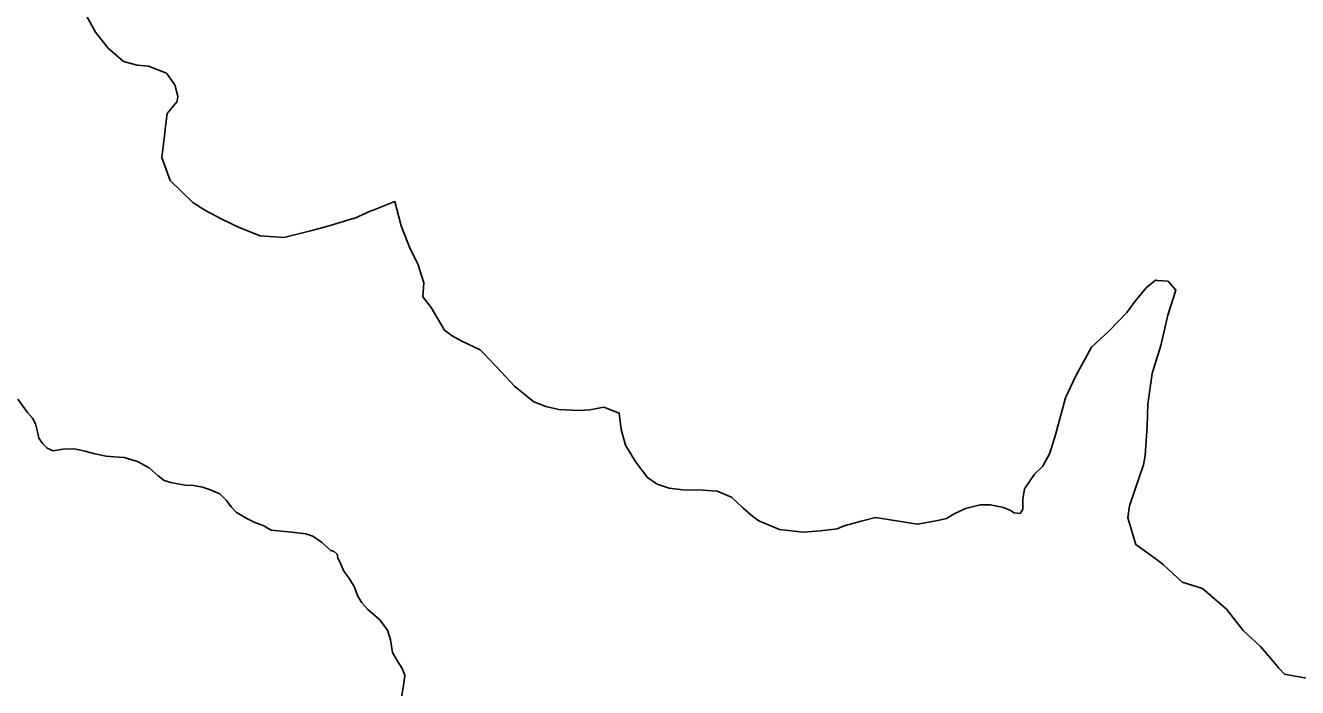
# Model space of a CAD drawing. Extents: x -939622 to -934245, y 1383184 to 1385301.
# Drawn here: x -935512.15 to -935505.71, y 1384272.96 to 1384276.31 of the extents above; entities that cross this region are included whole.
import ezdxf

# ---------------------------------------------------------------- set-up
doc = ezdxf.new("R2010")
doc.units = 0
doc.layers.add('2', color=7, linetype='Continuous')
doc.layers.add('9', color=7, linetype='Continuous')

msp = doc.modelspace()

# ---------------------------------------------------------------- linework, layer by layer
at = {"layer": '2'}
for points in [[(-935512.1932, 1384274.4166), (-935512.143, 1384274.349), (-935512.119, 1384274.3206), (-935512.1037, 1384274.2923), (-935512.0928, 1384274.2508), (-935512.0863, 1384274.2181), (-935512.0667, 1384274.1897), (-935512.0449, 1384274.1679), (-935512.0143, 1384274.1548), (-935511.9642, 1384274.1636), (-935511.9066, 1384274.1641), (-935511.8521, 1384274.1532), (-935511.802, 1384274.1401), (-935511.7453, 1384274.127), (-935511.7038, 1384274.1249), (-935511.6537, 1384274.1205), (-935511.5861, 1384274.1009), (-935511.5272, 1384274.0681), (-935511.4814, 1384274.0289), (-935511.4509, 1384274.0049), (-935511.4182, 1384273.994), (-935511.3811, 1384273.9874), (-935511.344, 1384273.9809), (-935511.3004, 1384273.9787), (-935511.2568, 1384273.97), (-935511.2219, 1384273.9591), (-935511.1696, 1384273.9373), (-935511.1369, 1384273.9045), (-935511.1107, 1384273.8696)], [(-935512.1932, 1384274.4166), (-935512.143, 1384274.349), (-935512.119, 1384274.3206), (-935512.1037, 1384274.2923), (-935512.0928, 1384274.2508), (-935512.0863, 1384274.2181), (-935512.0667, 1384274.1897), (-935512.0449, 1384274.1679), (-935512.0143, 1384274.1548), (-935511.9642, 1384274.1636), (-935511.9066, 1384274.1641), (-935511.8521, 1384274.1532), (-935511.802, 1384274.1401), (-935511.7453, 1384274.127), (-935511.7038, 1384274.1249), (-935511.6537, 1384274.1205), (-935511.5861, 1384274.1009), (-935511.5272, 1384274.0681), (-935511.4814, 1384274.0289), (-935511.4509, 1384274.0049), (-935511.4182, 1384273.994), (-935511.3811, 1384273.9874), (-935511.344, 1384273.9809), (-935511.3004, 1384273.9787), (-935511.2568, 1384273.97), (-935511.2219, 1384273.9591), (-935511.1696, 1384273.9373), (-935511.1369, 1384273.9045), (-935511.1107, 1384273.8696)], [(-935511.1107, 1384273.8696), (-935511.0841, 1384273.8428), (-935511.0361, 1384273.8145), (-935510.9925, 1384273.7927), (-935510.9489, 1384273.7774), (-935510.9096, 1384273.7534), (-935510.805, 1384273.7425), (-935510.733, 1384273.7338), (-935510.6981, 1384273.7229), (-935510.6545, 1384273.6923), (-935510.6065, 1384273.6509), (-935510.5891, 1384273.6443), (-935510.5738, 1384273.6313), (-935510.5716, 1384273.6138), (-935510.5564, 1384273.5811), (-935510.5411, 1384273.5462), (-935510.5149, 1384273.5113), (-935510.4888, 1384273.4677), (-935510.4691, 1384273.4197), (-935510.4495, 1384273.3848), (-935510.419, 1384273.352), (-935510.3579, 1384273.2997), (-935510.3187, 1384273.2473), (-935510.3034, 1384273.1972), (-935510.2947, 1384273.1339), (-935510.2685, 1384273.0903), (-935510.2445, 1384273.0532), (-935510.2315, 1384273.0183), (-935510.2358, 1384272.9769), (-935510.2533, 1384272.8765)], [(-935511.1107, 1384273.8696), (-935511.0841, 1384273.8428), (-935511.0361, 1384273.8145), (-935510.9925, 1384273.7927), (-935510.9489, 1384273.7774), (-935510.9096, 1384273.7534), (-935510.805, 1384273.7425), (-935510.733, 1384273.7338), (-935510.6981, 1384273.7229), (-935510.6545, 1384273.6923), (-935510.6065, 1384273.6509), (-935510.5891, 1384273.6443), (-935510.5738, 1384273.6313), (-935510.5716, 1384273.6138), (-935510.5564, 1384273.5811), (-935510.5411, 1384273.5462), (-935510.5149, 1384273.5113), (-935510.4888, 1384273.4677), (-935510.4691, 1384273.4197), (-935510.4495, 1384273.3848), (-935510.419, 1384273.352), (-935510.3579, 1384273.2997), (-935510.3187, 1384273.2473), (-935510.3034, 1384273.1972), (-935510.2947, 1384273.1339), (-935510.2685, 1384273.0903), (-935510.2445, 1384273.0532), (-935510.2315, 1384273.0183), (-935510.2358, 1384272.9769), (-935510.2533, 1384272.8765)]]:
    msp.add_lwpolyline(points, dxfattribs=at)
at = {"layer": '9'}
for points in [[(-935511.8657, 1384276.3947), (-935511.7988, 1384276.2749), (-935511.7351, 1384276.1942), (-935511.6565, 1384276.1256), (-935511.5873, 1384276.1081), (-935511.5302, 1384276.1025), (-935511.4399, 1384276.0671), (-935511.3974, 1384276.0073), (-935511.3819, 1384275.9503), (-935511.3847, 1384275.9232), (-935511.4353, 1384275.8627), (-935511.4437, 1384275.7964), (-935511.4466, 1384275.7784), (-935511.4635, 1384275.6399), (-935511.4206, 1384275.5229), (-935511.3057, 1384275.4125), (-935511.2453, 1384275.3739), (-935511.1549, 1384275.3264), (-935511.0705, 1384275.285), (-935510.9651, 1384275.2436), (-935510.8449, 1384275.2355), (-935510.7101, 1384275.2696), (-935510.6262, 1384275.2913), (-935510.5423, 1384275.316), (-935510.4944, 1384275.3314), (-935510.4884, 1384275.3315), (-935510.4076, 1384275.3682), (-935510.3926, 1384275.3743), (-935510.2819, 1384275.4173), (-935510.2509, 1384275.2942), (-935510.2049, 1384275.1772), (-935510.1653, 1384275.1023), (-935510.1345, 1384275.0063), (-935510.14, 1384274.9341), (-935510.0975, 1384274.8803), (-935510.0306, 1384274.7665), (-935509.9913, 1384274.7367), (-935509.9431, 1384274.71), (-935509.8497, 1384274.6656), (-935509.8315, 1384274.6477), (-935509.7437, 1384274.5552), (-935509.6741, 1384274.4805), (-935509.5774, 1384274.403), (-935509.5172, 1384274.3794), (-935509.451, 1384274.3649), (-935509.3489, 1384274.3596), (-935509.2949, 1384274.3631), (-935509.2229, 1384274.3756), (-935509.1446, 1384274.3462), (-935509.135, 1384274.262), (-935509.1133, 1384274.184), (-935509.0616, 1384274.0972), (-935509.001, 1384274.0194), (-935508.9527, 1384273.9867), (-935508.8925, 1384273.9661), (-935508.8233, 1384273.9576), (-935508.7212, 1384273.9554), (-935508.6491, 1384273.9499), (-935508.5768, 1384273.9204), (-935508.5194, 1384273.8667), (-935508.468, 1384273.822), (-935508.4378, 1384273.8011), (-935508.3324, 1384273.7568), (-935508.2122, 1384273.7427), (-935508.1251, 1384273.7494), (-935508.0412, 1384273.759), (-935508.0052, 1384273.7743), (-935507.9184, 1384273.7991), (-935507.8465, 1384273.8177), (-935507.633, 1384273.7832), (-935507.5311, 1384273.802), (-935507.4861, 1384273.8114), (-935507.4473, 1384273.8357), (-935507.3904, 1384273.8632), (-935507.3155, 1384273.8818), (-935507.2645, 1384273.8822), (-935507.1983, 1384273.8677), (-935507.1622, 1384273.8529), (-935507.1441, 1384273.841), (-935507.114, 1384273.8383), (-935507.0992, 1384273.8594), (-935507.0996, 1384273.9105), (-935507.091, 1384273.9617), (-935507.0405, 1384274.0373), (-935506.9988, 1384274.0767), (-935506.9633, 1384274.1432), (-935506.934, 1384274.2366), (-935506.8844, 1384274.4235), (-935506.8312, 1384274.5352), (-935506.7513, 1384274.6801), (-935506.6618, 1384274.762), (-935506.5725, 1384274.8559)], [(-935506.5725, 1384274.8559), (-935506.5309, 1384274.9134), (-935506.4744, 1384274.98), (-935506.4267, 1384275.0194), (-935506.4176, 1384275.0165), (-935506.3636, 1384275.0139), (-935506.3242, 1384274.9691), (-935506.3652, 1384274.8425), (-935506.4001, 1384274.6888), (-935506.444, 1384274.5471), (-935506.4668, 1384274.3906), (-935506.4689, 1384274.2793), (-935506.4798, 1384274.1318), (-935506.4884, 1384274.0836), (-935506.5295, 1384273.966), (-935506.5589, 1384273.8756), (-935506.5674, 1384273.8153), (-935506.5273, 1384273.6803), (-935506.4307, 1384273.6119), (-935506.3884, 1384273.5791), (-935506.2916, 1384273.4896), (-935506.1893, 1384273.4573), (-935506.0684, 1384273.3529), (-935505.9835, 1384273.2453), (-935505.8958, 1384273.1648), (-935505.8443, 1384273.105), (-935505.8019, 1384273.0542), (-935505.7746, 1384273.0243), (-935505.7295, 1384273.0157), (-935505.6604, 1384273.0041)], [(-935512.1932, 1384274.4166), (-935512.143, 1384274.349), (-935512.119, 1384274.3206), (-935512.1037, 1384274.2923), (-935512.0928, 1384274.2508), (-935512.0863, 1384274.2181), (-935512.0667, 1384274.1897), (-935512.0449, 1384274.1679), (-935512.0143, 1384274.1548), (-935511.9642, 1384274.1636), (-935511.9066, 1384274.1641), (-935511.8521, 1384274.1532), (-935511.802, 1384274.1401), (-935511.7453, 1384274.127), (-935511.7038, 1384274.1249), (-935511.6537, 1384274.1205), (-935511.5861, 1384274.1009), (-935511.5272, 1384274.0681), (-935511.4814, 1384274.0289), (-935511.4509, 1384274.0049), (-935511.4182, 1384273.994), (-935511.3811, 1384273.9874), (-935511.344, 1384273.9809), (-935511.3004, 1384273.9787), (-935511.2568, 1384273.97), (-935511.2219, 1384273.9591), (-935511.1696, 1384273.9373), (-935511.1369, 1384273.9045), (-935511.1107, 1384273.8696)], [(-935512.1932, 1384274.4166), (-935512.143, 1384274.349), (-935512.119, 1384274.3206), (-935512.1037, 1384274.2923), (-935512.0928, 1384274.2508), (-935512.0863, 1384274.2181), (-935512.0667, 1384274.1897), (-935512.0449, 1384274.1679), (-935512.0143, 1384274.1548), (-935511.9642, 1384274.1636), (-935511.9066, 1384274.1641), (-935511.8521, 1384274.1532), (-935511.802, 1384274.1401), (-935511.7453, 1384274.127), (-935511.7038, 1384274.1249), (-935511.6537, 1384274.1205), (-935511.5861, 1384274.1009), (-935511.5272, 1384274.0681), (-935511.4814, 1384274.0289), (-935511.4509, 1384274.0049), (-935511.4182, 1384273.994), (-935511.3811, 1384273.9874), (-935511.344, 1384273.9809), (-935511.3004, 1384273.9787), (-935511.2568, 1384273.97), (-935511.2219, 1384273.9591), (-935511.1696, 1384273.9373), (-935511.1369, 1384273.9045), (-935511.1107, 1384273.8696)], [(-935511.1107, 1384273.8696), (-935511.0841, 1384273.8428), (-935511.0361, 1384273.8145), (-935510.9925, 1384273.7927), (-935510.9489, 1384273.7774), (-935510.9096, 1384273.7534), (-935510.805, 1384273.7425), (-935510.733, 1384273.7338), (-935510.6981, 1384273.7229), (-935510.6545, 1384273.6923), (-935510.6065, 1384273.6509), (-935510.5891, 1384273.6443), (-935510.5738, 1384273.6313), (-935510.5716, 1384273.6138), (-935510.5564, 1384273.5811), (-935510.5411, 1384273.5462), (-935510.5149, 1384273.5113), (-935510.4888, 1384273.4677), (-935510.4691, 1384273.4197), (-935510.4495, 1384273.3848), (-935510.419, 1384273.352), (-935510.3579, 1384273.2997), (-935510.3187, 1384273.2473), (-935510.3034, 1384273.1972), (-935510.2947, 1384273.1339), (-935510.2685, 1384273.0903), (-935510.2445, 1384273.0532), (-935510.2315, 1384273.0183), (-935510.2358, 1384272.9769), (-935510.2533, 1384272.8765)], [(-935511.1107, 1384273.8696), (-935511.0841, 1384273.8428), (-935511.0361, 1384273.8145), (-935510.9925, 1384273.7927), (-935510.9489, 1384273.7774), (-935510.9096, 1384273.7534), (-935510.805, 1384273.7425), (-935510.733, 1384273.7338), (-935510.6981, 1384273.7229), (-935510.6545, 1384273.6923), (-935510.6065, 1384273.6509), (-935510.5891, 1384273.6443), (-935510.5738, 1384273.6313), (-935510.5716, 1384273.6138), (-935510.5564, 1384273.5811), (-935510.5411, 1384273.5462), (-935510.5149, 1384273.5113), (-935510.4888, 1384273.4677), (-935510.4691, 1384273.4197), (-935510.4495, 1384273.3848), (-935510.419, 1384273.352), (-935510.3579, 1384273.2997), (-935510.3187, 1384273.2473), (-935510.3034, 1384273.1972), (-935510.2947, 1384273.1339), (-935510.2685, 1384273.0903), (-935510.2445, 1384273.0532), (-935510.2315, 1384273.0183), (-935510.2358, 1384272.9769), (-935510.2533, 1384272.8765)]]:
    msp.add_lwpolyline(points, dxfattribs=at)

doc.saveas('drawing.dxf')
